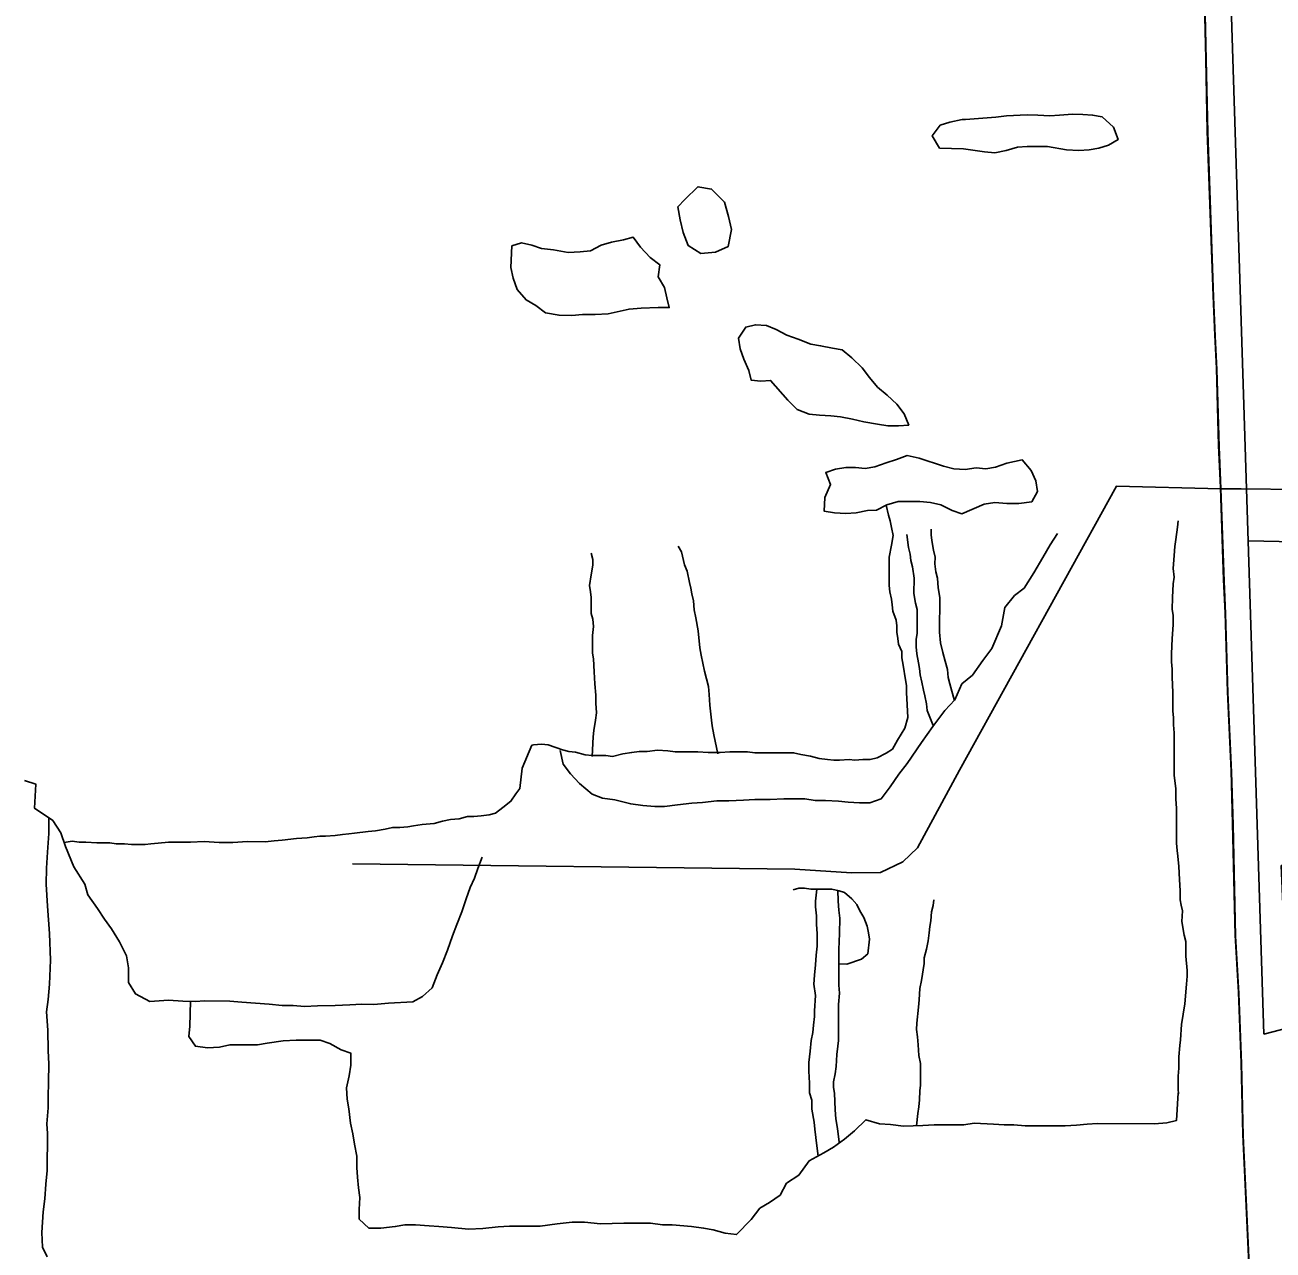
# Model space of a CAD drawing. Extents: x 0 to 34, y 0 to 22.
# Drawn here: x 5.7455 to 6.0396, y 14.8641 to 15.1527 of the extents above; entities that cross this region are included whole.
import ezdxf

# ---------------------------------------------------------------- set-up
doc = ezdxf.new("R2010")
doc.units = 0
for name, color, linetype in [('GM_X_Corporation', 7, 'Continuous'), ('GM_X_County_Road', 7, 'Continuous'), ('GM_X_Minor_Lake', 7, 'Continuous'), ('GM_X_Minor_River', 7, 'Continuous'), ('GM_X_Township_Road', 7, 'Continuous')]:
    doc.layers.add(name, color=color, linetype=linetype)

msp = doc.modelspace()

# ---------------------------------------------------------------- linework, layer by layer
at = {"layer": 'GM_X_Corporation'}
for points in [[(6.03416, 14.85577), (6.03335, 14.87279), (6.03251, 14.89127), (6.03211, 14.90822), (6.03147, 14.9248), (6.03069, 14.93826), (6.0301, 14.96453), (6.02973, 14.97696), (6.02889, 14.99559), (6.02831, 15.01422), (6.02798, 15.02196), (6.02723, 15.0437), (6.02681, 15.05361), (6.02629, 15.07183), (6.02592, 15.0796), (6.0255, 15.08886), (6.02412, 15.12765), (6.0238, 15.14473), (6.02272, 15.19134)], [(6.02272, 15.19134), (6.0238, 15.14473), (6.02412, 15.12765), (6.0255, 15.08886), (6.02592, 15.0796), (6.02629, 15.07183), (6.02681, 15.05361), (6.02723, 15.0437), (6.02798, 15.02196), (6.02831, 15.01422), (6.02889, 14.99559), (6.02973, 14.97696), (6.0301, 14.96453), (6.03069, 14.93826), (6.03147, 14.9248), (6.03211, 14.90822), (6.03251, 14.89127), (6.03335, 14.87279), (6.03416, 14.85577)], [(6.03416, 14.85577), (6.03335, 14.87279), (6.03251, 14.89127), (6.03211, 14.90822), (6.03147, 14.9248), (6.03069, 14.93826), (6.0301, 14.96453), (6.02973, 14.97696), (6.02889, 14.99559), (6.02831, 15.01422), (6.02798, 15.02196), (6.02723, 15.0437), (6.02681, 15.05361), (6.02629, 15.07183), (6.02592, 15.0796), (6.0255, 15.08886), (6.02412, 15.12765), (6.0238, 15.14473), (6.02272, 15.19134)], [(6.02272, 15.19134), (6.0238, 15.14473), (6.02412, 15.12765), (6.0255, 15.08886), (6.02592, 15.0796), (6.02629, 15.07183), (6.02681, 15.05361), (6.02723, 15.0437), (6.02798, 15.02196), (6.02831, 15.01422), (6.02889, 14.99559), (6.02973, 14.97696), (6.0301, 14.96453), (6.03069, 14.93826), (6.03147, 14.9248), (6.03211, 14.90822), (6.03251, 14.89127), (6.03335, 14.87279), (6.03416, 14.85577)]]:
    msp.add_lwpolyline(points, dxfattribs=at)
at = {"layer": 'GM_X_County_Road'}
for points in [[(6.02734, 15.04342), (6.02692, 15.05333), (6.0264, 15.07155), (6.02603, 15.07933), (6.02561, 15.08859), (6.02423, 15.12737), (6.02391, 15.14445), (6.02283, 15.19106), (6.02182, 15.22524), (6.02002, 15.27183), (6.0187, 15.30443), (6.01743, 15.35102), (6.0161, 15.40073), (6.01481, 15.44422), (6.01349, 15.49322)], [(6.03736, 14.73209), (6.03701, 14.74988), (6.03643, 14.7825), (6.03596, 14.80736), (6.03513, 14.83221), (6.03427, 14.85549), (6.03346, 14.87252), (6.03262, 14.89099), (6.03222, 14.90794), (6.03158, 14.92452), (6.0308, 14.93799), (6.03021, 14.96425), (6.02984, 14.97668), (6.029, 14.99531), (6.02842, 15.01394), (6.02809, 15.02169), (6.02734, 15.04342)]]:
    msp.add_lwpolyline(points, dxfattribs=at)
at = {"layer": 'GM_X_Minor_Lake'}
for points in [[(5.96107, 15.12368), (5.96672, 15.12353), (5.97165, 15.12276), (5.97411, 15.12256), (5.97677, 15.12313), (5.97943, 15.12388), (5.9817, 15.12406), (5.98645, 15.12405), (5.991, 15.12328), (5.99384, 15.12308), (5.99631, 15.12327), (5.99858, 15.12364), (6.00086, 15.12439), (6.00314, 15.12572), (6.00201, 15.12857), (5.99936, 15.13104), (5.99709, 15.13143), (5.99481, 15.13162), (5.99235, 15.13163), (5.98931, 15.13145), (5.98704, 15.13126), (5.98419, 15.13146), (5.98173, 15.13147), (5.97679, 15.13129), (5.97433, 15.13092), (5.96713, 15.13042)], [(5.96713, 15.13042), (5.96636, 15.13037), (5.96351, 15.12981), (5.96123, 15.12905), (5.95933, 15.12659), (5.96107, 15.12368)], [(5.86026, 15.10065), (5.86004, 15.09551), (5.8606, 15.09304), (5.86154, 15.09038), (5.86362, 15.08791), (5.86589, 15.08657), (5.86816, 15.08486), (5.87138, 15.08428), (5.87442, 15.08427), (5.87688, 15.08446), (5.87992, 15.08445), (5.88295, 15.08463), (5.88789, 15.08576), (5.89073, 15.08594), (5.89472, 15.08612), (5.89737, 15.08611), (5.89681, 15.08839), (5.89625, 15.09086), (5.89474, 15.09334), (5.89513, 15.09618), (5.89286, 15.0979), (5.89059, 15.10037), (5.88889, 15.10266), (5.88661, 15.10209), (5.88376, 15.10153), (5.88129, 15.10078), (5.87882, 15.09945), (5.87636, 15.09927), (5.87351, 15.09909), (5.8701, 15.09967), (5.86726, 15.10005)], [(5.86726, 15.10005), (5.86498, 15.10082), (5.86252, 15.10139), (5.86026, 15.10065)], [(5.9303, 15.06096), (5.93276, 15.06077), (5.93542, 15.06057), (5.9377, 15.06037), (5.94054, 15.0598), (5.94319, 15.05922), (5.94641, 15.05864), (5.94888, 15.05826), (5.95134, 15.05825), (5.95381, 15.05843), (5.95268, 15.06109), (5.95098, 15.06338), (5.94871, 15.06547), (5.94644, 15.06738), (5.94455, 15.06966), (5.94285, 15.07194), (5.94039, 15.07423), (5.93812, 15.07613), (5.93585, 15.07652), (5.933, 15.0771), (5.93073, 15.07748), (5.9277, 15.07863), (5.92505, 15.07959), (5.92258, 15.08092), (5.92031, 15.08188), (5.91766, 15.08207), (5.91538, 15.08151), (5.91366, 15.07886), (5.91403, 15.07639), (5.91497, 15.07391), (5.9161, 15.07125), (5.91667, 15.06897), (5.91894, 15.06878), (5.92122, 15.06896), (5.92526, 15.06431)], [(5.92526, 15.06431), (5.92746, 15.06211), (5.9303, 15.06096)], [(5.94621, 15.03835), (5.94863, 15.03965), (5.95129, 15.0404), (5.95641, 15.04039), (5.95888, 15.04019), (5.96134, 15.03962), (5.96399, 15.03828), (5.96627, 15.03751), (5.97158, 15.03978), (5.97405, 15.04015), (5.9769, 15.03995), (5.97974, 15.03995), (5.98278, 15.04032), (5.98411, 15.04278), (5.98374, 15.04525), (5.98261, 15.04773), (5.98053, 15.0502), (5.97693, 15.04945), (5.97427, 15.04851), (5.97199, 15.04813), (5.96971, 15.04833), (5.96706, 15.04796), (5.9644, 15.04815), (5.96194, 15.04873), (5.95625, 15.05064), (5.95341, 15.05122), (5.95094, 15.05028), (5.94847, 15.04952), (5.94581, 15.04858), (5.94354, 15.04821), (5.94126, 15.0484), (5.93899, 15.04841), (5.93652, 15.04803), (5.93424, 15.04728), (5.93537, 15.04443), (5.93403, 15.04139), (5.93383, 15.03817), (5.9363, 15.03778), (5.93896, 15.03758)], [(5.93896, 15.03758), (5.94142, 15.03777), (5.94408, 15.03833), (5.94621, 15.03835)]]:
    msp.add_lwpolyline(points, dxfattribs=at)
at = {"layer": 'GM_X_Minor_River'}
for points in [[(6.01829, 15.18446), (6.02898, 15.18185), (6.03746, 14.91494)], [(5.89934, 15.10984), (5.8999, 15.1068), (5.90065, 15.10376), (5.90178, 15.10072), (5.90481, 15.09882), (5.90822, 15.09919), (5.91126, 15.10051), (5.91203, 15.10449), (5.91128, 15.10754), (5.91035, 15.11095), (5.90732, 15.114), (5.9041, 15.11458), (5.90105, 15.11155), (5.89934, 15.10984)], [(5.95112, 14.9842), (5.95284, 14.98704), (5.9536, 14.98951), (5.95342, 14.99254), (5.95324, 14.99539), (5.95325, 14.9971), (5.95306, 14.99843), (5.9525, 15.00185), (5.95213, 15.00356), (5.95213, 15.00508), (5.95138, 15.00679), (5.95119, 15.00812), (5.95101, 15.00964), (5.95101, 15.01116), (5.95083, 15.01249), (5.95007, 15.01458), (5.94989, 15.0161), (5.9497, 15.01743), (5.94933, 15.01914), (5.94914, 15.02066), (5.94916, 15.0273), (5.94974, 15.03015), (5.95013, 15.03243), (5.94975, 15.03433), (5.94938, 15.03585), (5.949, 15.03718), (5.9485, 15.03954)], [(5.96459, 14.99344), (5.96349, 14.99746), (5.96311, 14.99898), (5.96293, 15.00088), (5.96237, 15.00278), (5.9618, 15.00487), (5.96124, 15.00715), (5.96106, 15.00961), (5.96109, 15.01778), (5.96071, 15.02006), (5.96053, 15.02234), (5.96016, 15.02386), (5.95997, 15.02576), (5.95998, 15.02728), (5.9596, 15.02899), (5.95923, 15.03127), (5.95904, 15.0326), (5.95905, 15.03393)], [(6.01732, 14.90092), (6.01726, 14.902), (6.01727, 14.90503), (6.01746, 14.90693), (6.01747, 14.90959), (6.01767, 14.91225), (6.01786, 14.91358), (6.01806, 14.91718), (6.01884, 14.92212), (6.01923, 14.92668), (6.01942, 14.92857), (6.01943, 14.9299), (6.01906, 14.93332), (6.01907, 14.93674), (6.01869, 14.93826), (6.01813, 14.94149), (6.01833, 14.94396), (6.01796, 14.94529), (6.01777, 14.94662), (6.01778, 14.94871), (6.0176, 14.95136), (6.01742, 14.9544), (6.01723, 14.95687), (6.01705, 14.9582), (6.01686, 14.95991), (6.01688, 14.96466), (6.01689, 14.96807), (6.01671, 14.97036), (6.01671, 14.97282), (6.01634, 14.97586), (6.01637, 14.98593), (6.01619, 14.98782), (6.01619, 14.98953), (6.01601, 14.99105), (6.01602, 14.99542), (6.01584, 14.99903), (6.01585, 15.00093), (6.01567, 15.00264), (6.01567, 15.00454), (6.01587, 15.00814), (6.01607, 15.01137), (6.01608, 15.01365), (6.01589, 15.01498), (6.0159, 15.01783), (6.0161, 15.02105), (6.0163, 15.02257), (6.01611, 15.02466), (6.01631, 15.0277), (6.01651, 15.02979), (6.0167, 15.0315), (6.01709, 15.03434), (6.01728, 15.03586)], [(5.87164, 14.98174), (5.87239, 14.97851), (5.87409, 14.97623), (5.87617, 14.97395), (5.87919, 14.97147), (5.88166, 14.97051), (5.8845, 14.97013), (5.88829, 14.96917), (5.89114, 14.96878), (5.89398, 14.96858), (5.89626, 14.96858), (5.89929, 14.96895), (5.90271, 14.96932), (5.90517, 14.9695), (5.90859, 14.96987), (5.91143, 14.96987), (5.91485, 14.97005), (5.9175, 14.97023), (5.92111, 14.97022), (5.92433, 14.9704), (5.92927, 14.97039), (5.93173, 14.97), (5.9342, 14.97), (5.93723, 14.9698), (5.9395, 14.96961), (5.94216, 14.96941), (5.94463, 14.9694), (5.94728, 14.97034), (5.94938, 14.97319), (5.95148, 14.97622), (5.95338, 14.97868), (5.95681, 14.98361), (5.95948, 14.9874), (5.96233, 14.99119), (5.96462, 14.99366), (5.96633, 14.99745), (5.96881, 14.99953), (5.97128, 15.00294), (5.97338, 15.00579), (5.97567, 15.0111), (5.97644, 15.01546), (5.97873, 15.0183), (5.98101, 15.02001), (5.9833, 15.02361), (5.98539, 15.02721), (5.98711, 15.03024), (5.98882, 15.0329)], [(5.95956, 14.98762), (5.95816, 14.9912), (5.95797, 14.99272), (5.9576, 14.99462), (5.95723, 14.99595), (5.95685, 14.99785), (5.95648, 14.99956), (5.95629, 15.00108), (5.95611, 15.00241), (5.95573, 15.0045), (5.95555, 15.00621), (5.95555, 15.00792), (5.95575, 15.00944), (5.95576, 15.01343), (5.95577, 15.01495), (5.95539, 15.01646), (5.95502, 15.01875), (5.95503, 15.02235), (5.95466, 15.02501), (5.95428, 15.02653), (5.9541, 15.02805), (5.95372, 15.02957), (5.95335, 15.03261)], [(6.03377, 15.03119), (6.19484, 15.02768), (6.19308, 15.02122), (6.16605, 15.018), (6.15429, 15.02266), (6.13413, 15.02281), (6.13334, 15.01958), (6.16088, 15.01386), (6.1761, 15.01469), (6.17952, 15.0141), (6.18197, 15.01046), (6.17735, 15.0027), (6.1739, 15.00007), (6.17536, 14.99093), (6.1749, 14.98085), (6.15526, 14.97453), (6.11545, 14.96646), (6.10435, 14.95761), (6.09425, 14.95502), (6.04156, 14.95466), (6.04318, 14.91642), (6.03746, 14.91494)], [(5.87918, 14.98034), (5.87942, 14.98495), (5.87962, 14.98647), (5.88001, 14.98894), (5.8802, 14.99065), (5.88002, 14.99293), (5.88002, 14.99482), (5.87984, 14.99748), (5.87966, 15.00033), (5.87948, 15.00337), (5.87929, 15.0047), (5.87931, 15.00888), (5.8795, 15.01096), (5.87932, 15.01267), (5.87894, 15.014), (5.87896, 15.0178), (5.87877, 15.01913), (5.87858, 15.02065), (5.87897, 15.02312), (5.87936, 15.0254), (5.87936, 15.02673), (5.87899, 15.02825)], [(5.90879, 14.98097), (5.90788, 14.98545), (5.9075, 14.98754), (5.90732, 14.98887), (5.90695, 14.99248), (5.90677, 14.99494), (5.90658, 14.99684), (5.90565, 15.00045), (5.9049, 15.00425), (5.90453, 15.00596), (5.90416, 15.00995), (5.9036, 15.01299), (5.90322, 15.01489), (5.90304, 15.01698), (5.90267, 15.01869), (5.90248, 15.02002), (5.90211, 15.02135), (5.90155, 15.02401), (5.90098, 15.02553), (5.90023, 15.02857), (5.89948, 15.0299)], [(5.86498, 14.98304), (5.86538, 14.98309), (5.86728, 14.98327), (5.8688, 14.98308), (5.87221, 14.98193), (5.87372, 14.98155), (5.87524, 14.98135), (5.87752, 14.98078), (5.87922, 14.98058), (5.88245, 14.98058), (5.88396, 14.98038), (5.88643, 14.98095), (5.88852, 14.98132), (5.89023, 14.9815), (5.89212, 14.9815), (5.89459, 14.98187), (5.89705, 14.98168), (5.89876, 14.98148), (5.90407, 14.98147), (5.90654, 14.98127), (5.90938, 14.98127), (5.91166, 14.98145), (5.91356, 14.98145), (5.91583, 14.98144), (5.91754, 14.98124), (5.92664, 14.98122), (5.92835, 14.98084), (5.93062, 14.98045), (5.93271, 14.97988), (5.93461, 14.97968), (5.93612, 14.97949), (5.93745, 14.97948), (5.93973, 14.97967), (5.94105, 14.97947), (5.94295, 14.97966), (5.94466, 14.97966), (5.94637, 14.98003), (5.94846, 14.98116), (5.94998, 14.98211), (5.95112, 14.9842)], [(5.75477, 14.96006), (5.75663, 14.96039), (5.75834, 14.9602), (5.75985, 14.9602), (5.76251, 14.96), (5.76554, 14.95999), (5.76706, 14.9598), (5.76896, 14.95979), (5.77066, 14.9596), (5.77389, 14.95959), (5.77522, 14.95978), (5.77692, 14.95996), (5.77939, 14.96015), (5.78129, 14.96014), (5.78451, 14.96013), (5.78774, 14.96031), (5.79134, 14.96012), (5.79456, 14.96011), (5.79798, 14.96029), (5.80215, 14.96028), (5.80424, 14.96046), (5.80614, 14.96065), (5.80955, 14.96102), (5.81202, 14.9612), (5.81372, 14.96139), (5.81505, 14.96157), (5.81638, 14.96157), (5.81866, 14.96175), (5.82036, 14.96194), (5.82188, 14.96212), (5.82321, 14.96231), (5.82644, 14.96268), (5.82814, 14.96287), (5.83042, 14.96324), (5.83213, 14.96362), (5.83384, 14.96361), (5.83573, 14.9638), (5.83706, 14.96398), (5.83915, 14.96436), (5.842, 14.96454), (5.84389, 14.96511), (5.84579, 14.96548), (5.84788, 14.96566), (5.84978, 14.96623), (5.8513, 14.96623), (5.853, 14.96641), (5.8549, 14.9666), (5.85642, 14.96697), (5.85813, 14.9683), (5.86003, 14.96981), (5.86117, 14.97152), (5.86213, 14.97284), (5.86271, 14.97759), (5.86498, 14.98304)], [(5.74546, 14.97467), (5.7481, 14.97386), (5.74782, 14.96817), (5.75214, 14.96524), (5.75399, 14.96236), (5.75507, 14.95911), (5.75708, 14.95432), (5.75967, 14.95029), (5.76039, 14.9478), (5.76261, 14.94454), (5.76428, 14.94204), (5.76595, 14.93973), (5.7678, 14.93665), (5.76945, 14.93339), (5.76997, 14.93053), (5.76992, 14.92711), (5.77158, 14.92442), (5.77497, 14.92265), (5.77934, 14.92296), (5.78276, 14.92271), (5.78561, 14.92266), (5.78789, 14.92281), (5.79378, 14.9227), (5.79662, 14.92247), (5.80307, 14.92197), (5.80611, 14.92173), (5.80877, 14.92168), (5.81142, 14.92145), (5.81446, 14.92158), (5.81864, 14.9217), (5.82207, 14.92183), (5.82492, 14.92197), (5.82777, 14.92192), (5.83119, 14.92224), (5.8369, 14.92252), (5.8392, 14.92381), (5.84151, 14.92586), (5.8427, 14.92888), (5.84389, 14.93171), (5.84508, 14.93473), (5.84628, 14.93813), (5.84727, 14.94077), (5.84847, 14.94379), (5.84947, 14.94681), (5.85046, 14.94946), (5.85145, 14.95172), (5.85225, 14.95398), (5.85324, 14.95663)], [(5.75118, 14.96589), (5.75113, 14.96222), (5.75087, 14.95785), (5.75062, 14.95406), (5.75055, 14.95026), (5.75084, 14.94512), (5.7513, 14.93865), (5.75158, 14.93238), (5.75129, 14.92668), (5.75104, 14.92307), (5.75061, 14.92023), (5.75092, 14.91586), (5.75103, 14.9111), (5.75116, 14.90787), (5.75109, 14.90369), (5.75103, 14.90008), (5.75099, 14.89761), (5.75073, 14.89382), (5.75088, 14.89153), (5.75074, 14.88279), (5.75049, 14.87957), (5.75024, 14.87615), (5.74981, 14.87312), (5.74954, 14.86818), (5.74967, 14.86476), (5.75077, 14.86246)], [(5.92654, 14.94894), (5.92787, 14.94932), (5.9292, 14.94931), (5.93072, 14.94912), (5.93565, 14.94911), (5.93736, 14.94872), (5.93868, 14.94834), (5.94038, 14.94682), (5.94152, 14.94548), (5.94227, 14.94396), (5.94322, 14.94244), (5.94397, 14.94035), (5.94434, 14.93883), (5.94453, 14.93731), (5.94414, 14.93389), (5.94262, 14.93257), (5.9392, 14.93144), (5.93727, 14.93152)], [(5.93241, 14.88618), (5.93224, 14.88798), (5.93187, 14.89063), (5.93168, 14.89253), (5.9315, 14.89424), (5.93094, 14.89728), (5.93095, 14.89937), (5.93038, 14.90108), (5.93039, 14.90336), (5.93021, 14.90621), (5.93021, 14.9083), (5.9306, 14.91095), (5.9308, 14.91342), (5.93118, 14.91532), (5.93138, 14.91703), (5.93157, 14.91912), (5.93158, 14.92045), (5.93178, 14.92405), (5.93141, 14.92671), (5.9316, 14.9288), (5.9318, 14.93127), (5.932, 14.93355), (5.93219, 14.93563), (5.9322, 14.93867), (5.93202, 14.94076), (5.93203, 14.94285), (5.93184, 14.94494), (5.93185, 14.94627), (5.93216, 14.94909)], [(5.93736, 14.88927), (5.93736, 14.88948), (5.937, 14.89271), (5.93662, 14.89499), (5.93644, 14.89708), (5.93626, 14.90107), (5.93608, 14.9024), (5.93608, 14.90372), (5.93647, 14.90562), (5.93666, 14.90733), (5.93686, 14.91018), (5.93705, 14.91208), (5.93725, 14.91341), (5.93726, 14.91853), (5.93727, 14.92195), (5.93747, 14.92461), (5.93729, 14.92651), (5.93731, 14.93486), (5.93751, 14.93866), (5.93752, 14.94227), (5.93734, 14.94417), (5.93716, 14.94625), (5.9371, 14.94883)], [(5.95564, 14.89336), (5.95597, 14.89627), (5.95617, 14.89779), (5.95636, 14.89949), (5.95637, 14.90158), (5.95656, 14.90291), (5.95658, 14.90804), (5.9562, 14.90994), (5.95602, 14.91241), (5.95584, 14.91431), (5.95565, 14.91602), (5.95566, 14.91754), (5.95605, 14.92133), (5.95624, 14.92304), (5.95644, 14.9257), (5.95683, 14.9276), (5.95741, 14.93158), (5.95741, 14.93291), (5.95799, 14.935), (5.95837, 14.9369), (5.95857, 14.93879), (5.95876, 14.94031), (5.95896, 14.94164), (5.95915, 14.94373), (5.95954, 14.94525), (5.95973, 14.94658)], [(5.78452, 14.92268), (5.78438, 14.91684), (5.78418, 14.91437), (5.78569, 14.91209), (5.78854, 14.9117), (5.79138, 14.91189), (5.79385, 14.91245), (5.8003, 14.91243), (5.80258, 14.9128), (5.80637, 14.91336), (5.80941, 14.91355), (5.8151, 14.91353), (5.81737, 14.91277), (5.82002, 14.91124), (5.8223, 14.91048), (5.82229, 14.90763), (5.8219, 14.90516), (5.82132, 14.90231), (5.8215, 14.89965), (5.82188, 14.89737), (5.82224, 14.89396), (5.82281, 14.89149), (5.82318, 14.88902), (5.82374, 14.88617), (5.82373, 14.88351), (5.82391, 14.88123), (5.8241, 14.87876), (5.82447, 14.87648), (5.82427, 14.87363), (5.82426, 14.87136), (5.82653, 14.86926), (5.82938, 14.86925), (5.83279, 14.86962), (5.83507, 14.87), (5.83754, 14.86999), (5.84076, 14.86979), (5.84304, 14.8696), (5.84607, 14.8694), (5.85005, 14.86901), (5.85347, 14.86919), (5.85707, 14.86956), (5.85973, 14.86974), (5.86352, 14.86973), (5.86693, 14.86973), (5.87092, 14.87029), (5.87452, 14.87066), (5.87737, 14.87065), (5.88116, 14.87026), (5.88666, 14.87043), (5.89292, 14.87042), (5.89577, 14.87003), (5.89804, 14.87002), (5.90259, 14.86963), (5.90544, 14.86925), (5.90771, 14.86886), (5.91055, 14.86809), (5.91321, 14.86771), (5.91663, 14.87131), (5.91873, 14.87396), (5.92101, 14.87528), (5.92348, 14.87698), (5.92501, 14.87983), (5.92786, 14.88172), (5.93033, 14.88513), (5.93375, 14.88702), (5.93603, 14.88834), (5.93869, 14.89024), (5.94098, 14.89213), (5.94364, 14.89478), (5.94686, 14.89382), (5.94952, 14.89363), (5.95255, 14.89324), (5.9571, 14.89342), (5.95976, 14.8936), (5.96678, 14.89358), (5.96924, 14.89396), (5.97379, 14.89375), (5.97626, 14.89356), (5.97854, 14.89355), (5.98119, 14.89335), (5.99068, 14.89333), (5.99333, 14.89351), (5.9958, 14.8937), (5.99826, 14.89388), (6.01173, 14.89384), (6.01458, 14.89403), (6.01685, 14.89459), (6.01725, 14.90114)]]:
    msp.add_lwpolyline(points, dxfattribs=at)
at = {"layer": 'GM_X_Township_Road'}
for points in [[(5.82275, 14.95503), (5.92697, 14.95377), (5.94028, 14.95292), (5.94713, 14.953), (5.95238, 14.95557), (5.95586, 14.95886), (5.96574, 14.9771), (6.00271, 15.04401), (6.02734, 15.04342)], [(6.02734, 15.04342), (6.03208, 15.04338), (6.04606, 15.04326), (6.08489, 15.04218), (6.11127, 15.04154), (6.12523, 15.0412), (6.13923, 15.04089), (6.15007, 15.04042), (6.15469, 15.04028), (6.15787, 15.04019), (6.1743, 15.03946), (6.18662, 15.03881), (6.20192, 15.0386), (6.20477, 15.03853)]]:
    msp.add_lwpolyline(points, dxfattribs=at)

doc.saveas('drawing.dxf')
